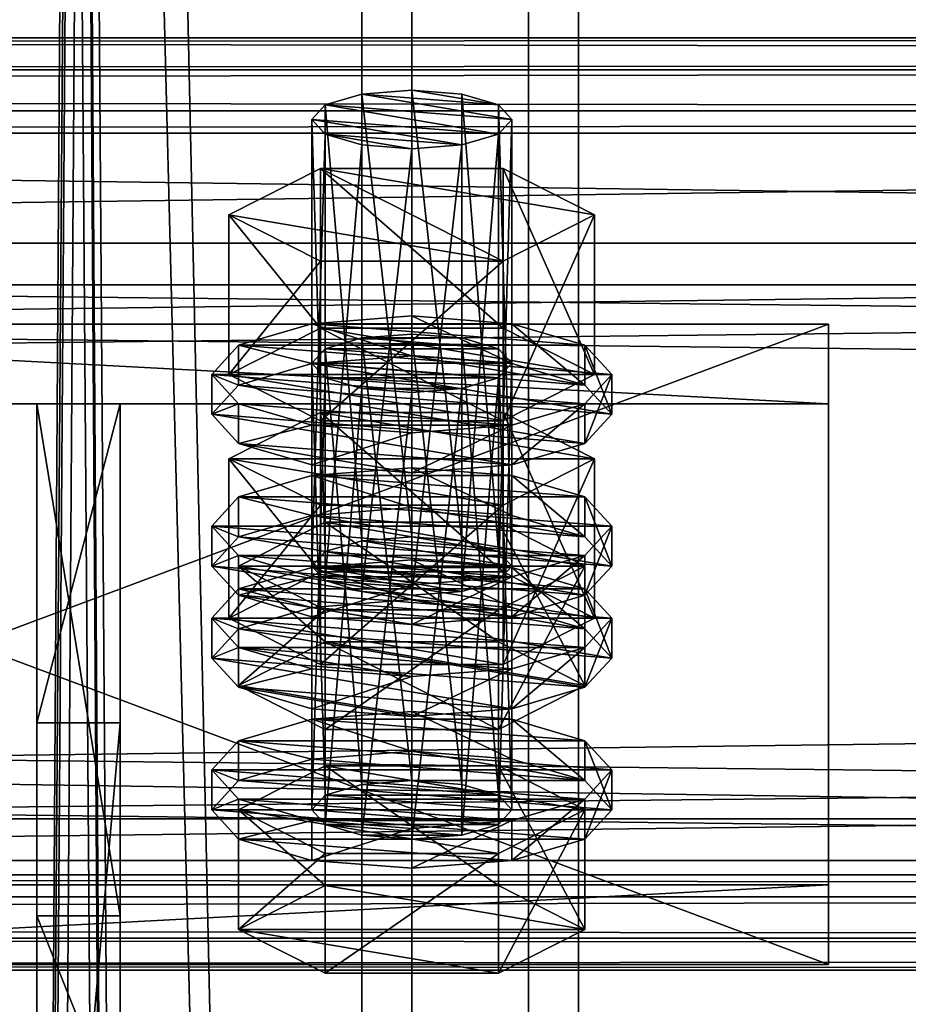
# Model space of a CAD drawing. Header units: millimetres. Extents: x 60485 to 71303, y 100 to 16900.
# Tile 514 of 656: x 63196 to 63250, y 12453 to 12512. Entities that reach past the tile are written whole.
import ezdxf

# ---------------------------------------------------------------- set-up
doc = ezdxf.new("R2010")
doc.units = ezdxf.units.MM
for name, color, linetype in [('1', 7, 'Continuous'), ('13', 7, 'Continuous'), ('3', 7, 'Continuous'), ('4', 7, 'Continuous'), ('6', 7, 'Continuous'), ('9', 7, 'Continuous')]:
    doc.layers.add(name, color=color, linetype=linetype)

msp = doc.modelspace()

# ---------------------------------------------------------------- meshes
at = {"layer": '1', "color": 7}
mesh = msp.add_polyface(dxfattribs=at)
corners = [(63202.5, 12457.928, 4369.768), (63202.5, 12488.627, 4470.18), (63197.5, 12488.627, 4470.18), (63197.5, 12457.928, 4369.768), (63202.5, 12469.497, 4476.031), (63197.5, 12469.497, 4476.031), (63202.5, 12413.039, 4393.962), (63197.5, 12413.039, 4393.962), (63202.5, 12407.189, 4374.825), (63197.5, 12407.189, 4374.825), (63202.5, 12445.441, 4363.129), (63197.5, 12445.441, 4363.129)]
mesh.append_faces([[corners[k] for k in face] for face in [(0, 2, 3, 3), (1, 5, 2, 2), (4, 7, 5, 5), (6, 9, 7, 7), (8, 11, 9, 9), (10, 3, 11, 11), (1, 6, 4, 4), (8, 0, 10, 10), (3, 9, 11, 11), (7, 2, 5, 5)]], dxfattribs={"vtx0": -1, "color": 7})
mesh.append_faces([[corners[k] for k in face] for face in [(6, 0, 8, 8), (9, 3, 7, 7)]], dxfattribs={"vtx0": -1, "vtx1": -1, "color": 7})
mesh.append_faces([[corners[k] for k in face] for face in [(6, 1, 0, 0), (7, 3, 2, 2)]], dxfattribs={"vtx0": -1, "vtx2": -1, "vtx3": -1, "color": 7})
mesh.append_faces([[corners[k] for k in face] for face in [(0, 1, 2, 2), (1, 4, 5, 5), (4, 6, 7, 7), (6, 8, 9, 9), (8, 10, 11, 11), (10, 0, 3, 3)]], dxfattribs={"vtx2": -1, "vtx3": -1, "color": 7})
at = {"layer": '13', "color": 20}
mesh = msp.add_polyface(dxfattribs=at)
corners = [(63220, 12503.926, 4433.005), (63217, 12504.161, 4433.773), (63217, 12477.385, 4441.96), (63214.804, 12504.803, 4435.873), (63214.804, 12478.027, 4444.06), (63214, 12505.68, 4438.742), (63214, 12478.904, 4446.929), (63214.804, 12506.557, 4441.611), (63214.804, 12479.781, 4449.798), (63217, 12507.2, 4443.712), (63217, 12480.423, 4451.898), (63220, 12507.435, 4444.48), (63220, 12480.658, 4452.667), (63223, 12504.161, 4433.773), (63225.196, 12504.803, 4435.873), (63226, 12505.68, 4438.742), (63225.485, 12497.181, 4431.407), (63214.515, 12497.181, 4431.407), (63214.515, 12487.618, 4434.331), (63209.03, 12499.959, 4440.492), (63209.03, 12490.396, 4443.415), (63214.515, 12502.736, 4449.577), (63214.515, 12493.173, 4452.5), (63225.485, 12493.173, 4452.5), (63225.485, 12487.618, 4434.331), (63209.608, 12488.641, 4437.678), (63208, 12490.396, 4443.415), (63208, 12488.005, 4444.146), (63209.608, 12486.251, 4438.409), (63209.608, 12492.15, 4449.153), (63209.608, 12489.759, 4449.884), (63214, 12493.434, 4453.354), (63214, 12491.043, 4454.085), (63220, 12493.904, 4454.891), (63220, 12491.513, 4455.622), (63214, 12487.357, 4433.477), (63226, 12487.357, 4433.477), (63230.392, 12488.641, 4437.678), (63232, 12490.396, 4443.415), (63230.392, 12492.15, 4449.153), (63226, 12493.434, 4453.354), (63230.392, 12489.759, 4449.884), (63232, 12488.005, 4444.146), (63230.392, 12486.251, 4438.409), (63223, 12489.543, 4385.958), (63217, 12489.543, 4385.958), (63220, 12489.308, 4385.189), (63214.804, 12490.185, 4388.058), (63225.196, 12490.185, 4388.058), (63214, 12491.062, 4390.927), (63226, 12491.062, 4390.927), (63214.804, 12491.939, 4393.796), (63225.196, 12491.939, 4393.796), (63217, 12492.581, 4395.896), (63223, 12492.581, 4395.896), (63220, 12492.816, 4396.665)]
mesh.append_faces([[corners[k] for k in face] for face in [(9, 12, 10, 10), (0, 3, 1, 1), (17, 20, 18, 18), (19, 22, 20, 20), (21, 23, 22, 22), (16, 19, 17, 17), (20, 24, 18, 18), (25, 27, 28, 28), (26, 30, 27, 27), (29, 32, 30, 30), (31, 34, 32, 32), (31, 40, 33, 33), (44, 45, 46, 46), (53, 54, 55, 55)]], dxfattribs={"vtx0": -1, "color": 20})
mesh.append_faces([[corners[k] for k in face] for face in [(3, 13, 5, 5), (5, 14, 7, 7), (7, 15, 9, 9), (19, 16, 21, 21), (22, 24, 20, 20), (35, 36, 25, 25), (25, 37, 26, 26), (26, 38, 29, 29), (29, 39, 31, 31), (34, 41, 32, 32), (32, 42, 30, 30), (30, 43, 27, 27), (45, 44, 47, 47), (47, 48, 49, 49), (49, 50, 51, 51), (51, 52, 53, 53)]], dxfattribs={"vtx0": -1, "vtx1": -1, "color": 20})
mesh.append_faces([[corners[k] for k in face] for face in [(0, 1, 2, 2), (1, 3, 4, 4), (3, 5, 6, 6), (5, 7, 8, 8), (7, 9, 10, 10), (9, 11, 12, 12), (16, 17, 18, 18), (17, 19, 20, 20), (19, 21, 22, 22), (25, 26, 27, 27), (26, 29, 30, 30), (29, 31, 32, 32), (31, 33, 34, 34)]], dxfattribs={"vtx2": -1, "vtx3": -1, "color": 20})
mesh = msp.add_polyface(dxfattribs=at)
corners = [(63226, 12505.68, 4438.742), (63225.196, 12504.803, 4435.873), (63225.196, 12478.027, 4444.06), (63223, 12504.161, 4433.773), (63223, 12477.385, 4441.96), (63220, 12503.926, 4433.005), (63220, 12477.15, 4441.191), (63220, 12507.435, 4444.48), (63223, 12507.2, 4443.712), (63223, 12480.423, 4451.898), (63220, 12480.658, 4452.667), (63225.196, 12506.557, 4441.611), (63225.196, 12479.781, 4449.798), (63226, 12478.904, 4446.929), (63214.804, 12504.803, 4435.873), (63214, 12505.68, 4438.742), (63214.804, 12506.557, 4441.611), (63217, 12507.2, 4443.712), (63230.97, 12499.959, 4440.492), (63225.485, 12497.181, 4431.407), (63225.485, 12487.618, 4434.331), (63230.97, 12490.396, 4443.415), (63214.515, 12487.618, 4434.331), (63214.515, 12502.736, 4449.577), (63225.485, 12502.736, 4449.577), (63225.485, 12493.173, 4452.5), (63214.515, 12493.173, 4452.5), (63232, 12490.396, 4443.415), (63230.392, 12488.641, 4437.678), (63230.392, 12486.251, 4438.409), (63232, 12488.005, 4444.146), (63220, 12493.904, 4454.891), (63226, 12493.434, 4453.354), (63226, 12491.043, 4454.085), (63220, 12491.513, 4455.622), (63230.392, 12492.15, 4449.153), (63230.392, 12489.759, 4449.884), (63209.608, 12488.641, 4437.678), (63226, 12487.357, 4433.477), (63208, 12490.396, 4443.415), (63209.608, 12492.15, 4449.153), (63214, 12493.434, 4453.354), (63214, 12491.043, 4454.085), (63209.608, 12489.759, 4449.884), (63214.804, 12490.185, 4388.058), (63223, 12489.543, 4385.958), (63225.196, 12490.185, 4388.058), (63214, 12491.062, 4390.927), (63226, 12491.062, 4390.927), (63214.804, 12491.939, 4393.796), (63225.196, 12491.939, 4393.796), (63217, 12492.581, 4395.896), (63223, 12492.581, 4395.896), (63214.515, 12488.118, 4401.761), (63230.97, 12485.34, 4392.676), (63225.485, 12488.118, 4401.761)]
mesh.append_faces([[corners[k] for k in face] for face in [(7, 9, 10, 10), (7, 11, 8, 8), (18, 20, 21, 21), (19, 22, 20, 20), (24, 21, 25, 25), (23, 18, 24, 24), (21, 26, 25, 25), (27, 29, 30, 30), (31, 33, 34, 34), (32, 36, 33, 33), (35, 30, 36, 36), (36, 34, 33, 33), (53, 54, 55, 55)]], dxfattribs={"vtx0": -1, "color": 20})
mesh.append_faces([[corners[k] for k in face] for face in [(17, 11, 7, 7)]], dxfattribs={"vtx0": -1, "vtx1": -1, "color": 20})
mesh.append_faces([[corners[k] for k in face] for face in [(14, 5, 3, 3), (15, 3, 1, 1), (16, 1, 0, 0), (17, 0, 11, 11), (23, 19, 18, 18), (26, 21, 20, 20), (37, 38, 28, 28), (39, 28, 27, 27), (40, 27, 35, 35), (41, 35, 32, 32), (42, 36, 30, 30), (43, 30, 29, 29), (44, 45, 46, 46), (47, 46, 48, 48), (49, 48, 50, 50), (51, 50, 52, 52)]], dxfattribs={"vtx0": -1, "vtx2": -1, "vtx3": -1, "color": 20})
mesh.append_faces([[corners[k] for k in face] for face in [(0, 1, 2, 2), (1, 3, 4, 4), (3, 5, 6, 6), (7, 8, 9, 9), (8, 11, 12, 12), (11, 0, 13, 13), (18, 19, 20, 20), (23, 24, 25, 25), (24, 18, 21, 21), (27, 28, 29, 29), (31, 32, 33, 33), (32, 35, 36, 36), (35, 27, 30, 30)]], dxfattribs={"vtx2": -1, "vtx3": -1, "color": 20})
mesh = msp.add_polyface(dxfattribs=at)
corners = [(63226, 12505.68, 4438.742), (63225.196, 12478.027, 4444.06), (63226, 12478.904, 4446.929), (63225.196, 12504.803, 4435.873), (63223, 12477.385, 4441.96), (63223, 12504.161, 4433.773), (63220, 12477.15, 4441.191), (63223, 12507.2, 4443.712), (63225.196, 12479.781, 4449.798), (63223, 12480.423, 4451.898), (63225.196, 12506.557, 4441.611), (63220, 12480.658, 4452.667), (63217, 12480.423, 4451.898), (63214.804, 12479.781, 4449.798), (63209.608, 12478.904, 4446.929), (63225.196, 12476.273, 4438.322), (63230.392, 12478.904, 4446.929), (63214.804, 12481.535, 4455.536), (63225.196, 12481.535, 4455.536), (63232, 12481.295, 4446.198), (63230.392, 12479.54, 4440.46), (63230.392, 12477.15, 4441.191), (63232, 12478.904, 4446.929), (63220, 12484.803, 4457.674), (63226, 12484.333, 4456.136), (63226, 12481.942, 4456.867), (63220, 12482.412, 4458.404), (63230.392, 12483.049, 4451.936), (63230.392, 12480.658, 4452.667), (63226, 12478.256, 4436.26), (63214, 12478.256, 4436.26), (63220, 12477.786, 4434.722), (63209.608, 12479.54, 4440.46), (63208, 12481.295, 4446.198), (63209.608, 12483.049, 4451.936), (63214, 12484.333, 4456.136), (63214, 12481.942, 4456.867), (63209.608, 12480.658, 4452.667), (63230.392, 12488.641, 4437.678), (63226, 12487.357, 4433.477), (63226, 12484.966, 4434.208), (63230.392, 12486.251, 4438.409), (63220, 12486.887, 4431.94), (63220, 12484.496, 4432.671), (63214, 12487.357, 4433.477), (63208, 12488.005, 4444.146), (63220, 12492.816, 4396.665), (63223, 12492.581, 4395.896), (63223, 12465.804, 4404.083), (63225.196, 12491.939, 4393.796), (63225.196, 12465.162, 4401.982), (63230.97, 12485.34, 4392.676), (63225.485, 12482.562, 4383.592), (63225.485, 12472.999, 4386.515), (63214.515, 12488.118, 4401.761), (63225.485, 12488.118, 4401.761), (63225.485, 12478.555, 4404.685), (63230.97, 12475.777, 4395.6), (63209.03, 12485.34, 4392.676), (63214, 12478.815, 4405.538), (63230.392, 12477.531, 4401.338), (63226, 12478.815, 4405.538), (63220, 12479.285, 4407.076)]
mesh.append_faces([[corners[k] for k in face] for face in [(0, 1, 2, 2), (3, 4, 1, 1), (5, 6, 4, 4), (7, 8, 9, 9), (10, 2, 8, 8), (8, 11, 9, 9), (17, 16, 18, 18), (19, 21, 22, 22), (23, 25, 26, 26), (24, 28, 25, 25), (27, 22, 28, 28), (29, 30, 31, 31), (35, 24, 23, 23), (28, 26, 25, 25), (38, 40, 41, 41), (39, 43, 40, 40), (39, 44, 42, 42), (55, 57, 56, 56), (59, 61, 62, 62)]], dxfattribs={"vtx0": -1, "color": 20})
mesh.append_faces([[corners[k] for k in face] for face in [(11, 8, 12, 12)]], dxfattribs={"vtx0": -1, "vtx1": -1, "color": 20})
mesh.append_faces([[corners[k] for k in face] for face in [(12, 8, 2, 2), (13, 2, 1, 1), (14, 15, 16, 16), (32, 29, 20, 20), (33, 20, 19, 19), (34, 19, 27, 27), (35, 27, 24, 24), (36, 28, 22, 22), (37, 22, 21, 21), (45, 41, 40, 40), (58, 52, 51, 51), (59, 60, 61, 61)]], dxfattribs={"vtx0": -1, "vtx2": -1, "vtx3": -1, "color": 20})
mesh.append_faces([[corners[k] for k in face] for face in [(19, 20, 21, 21), (23, 24, 25, 25), (24, 27, 28, 28), (27, 19, 22, 22), (38, 39, 40, 40), (39, 42, 43, 43), (46, 47, 48, 48), (47, 49, 50, 50), (51, 52, 53, 53), (54, 55, 56, 56), (55, 51, 57, 57)]], dxfattribs={"vtx2": -1, "vtx3": -1, "color": 20})
mesh = msp.add_polyface(dxfattribs=at)
corners = [(63220, 12503.926, 4433.005), (63217, 12477.385, 4441.96), (63220, 12477.15, 4441.191), (63217, 12504.161, 4433.773), (63214.804, 12478.027, 4444.06), (63214.804, 12504.803, 4435.873), (63214, 12478.904, 4446.929), (63214, 12505.68, 4438.742), (63214.804, 12479.781, 4449.798), (63214.804, 12506.557, 4441.611), (63217, 12480.423, 4451.898), (63226, 12478.904, 4446.929), (63225.196, 12478.027, 4444.06), (63223, 12477.385, 4441.96), (63209.608, 12478.904, 4446.929), (63230.392, 12478.904, 4446.929), (63214.804, 12481.535, 4455.536), (63214, 12478.256, 4436.26), (63209.608, 12479.54, 4440.46), (63209.608, 12477.15, 4441.191), (63208, 12481.295, 4446.198), (63208, 12478.904, 4446.929), (63209.608, 12483.049, 4451.936), (63209.608, 12480.658, 4452.667), (63214, 12484.333, 4456.136), (63214, 12481.942, 4456.867), (63220, 12484.803, 4457.674), (63220, 12482.412, 4458.404), (63226, 12478.256, 4436.26), (63230.392, 12479.54, 4440.46), (63232, 12481.295, 4446.198), (63230.392, 12483.049, 4451.936), (63230.392, 12480.658, 4452.667), (63232, 12478.904, 4446.929), (63230.392, 12477.15, 4441.191), (63220, 12486.887, 4431.94), (63214, 12487.357, 4433.477), (63214, 12484.966, 4434.208), (63220, 12484.496, 4432.671), (63209.608, 12488.641, 4437.678), (63209.608, 12486.251, 4438.409), (63208, 12488.005, 4444.146), (63226, 12484.966, 4434.208), (63214, 12491.062, 4390.927), (63214.804, 12491.939, 4393.796), (63214.804, 12465.162, 4401.982), (63217, 12492.581, 4395.896), (63217, 12465.804, 4404.083), (63220, 12492.816, 4396.665), (63220, 12466.039, 4404.851), (63214.515, 12482.562, 4383.592), (63209.03, 12485.34, 4392.676), (63209.03, 12475.777, 4395.6), (63214.515, 12488.118, 4401.761), (63214.515, 12478.555, 4404.685), (63225.485, 12478.555, 4404.685), (63225.485, 12482.562, 4383.592), (63230.97, 12485.34, 4392.676), (63214, 12478.815, 4405.538), (63220, 12479.285, 4407.076), (63220, 12476.895, 4407.807), (63209.608, 12477.531, 4401.338), (63230.392, 12477.531, 4401.338)]
mesh.append_faces([[corners[k] for k in face] for face in [(0, 1, 2, 2), (3, 4, 1, 1), (5, 6, 4, 4), (7, 8, 6, 6), (9, 10, 8, 8), (18, 21, 19, 19), (20, 23, 21, 21), (22, 25, 23, 23), (24, 27, 25, 25), (35, 37, 38, 38), (36, 40, 37, 37), (40, 38, 37, 37), (51, 54, 52, 52), (53, 55, 54, 54), (56, 51, 50, 50)]], dxfattribs={"vtx0": -1, "color": 20})
mesh.append_faces([[corners[k] for k in face] for face in [(10, 11, 8, 8), (8, 12, 6, 6), (6, 13, 4, 4), (14, 15, 16, 16), (17, 28, 18, 18), (18, 29, 20, 20), (20, 30, 22, 22), (22, 31, 24, 24), (27, 32, 25, 25), (25, 33, 23, 23), (23, 34, 21, 21), (41, 42, 40, 40), (51, 57, 53, 53), (61, 62, 58, 58)]], dxfattribs={"vtx0": -1, "vtx1": -1, "color": 20})
mesh.append_faces([[corners[k] for k in face] for face in [(40, 42, 38, 38)]], dxfattribs={"vtx0": -1, "vtx2": -1, "vtx3": -1, "color": 20})
mesh.append_faces([[corners[k] for k in face] for face in [(17, 18, 19, 19), (18, 20, 21, 21), (20, 22, 23, 23), (22, 24, 25, 25), (24, 26, 27, 27), (35, 36, 37, 37), (36, 39, 40, 40), (43, 44, 45, 45), (44, 46, 47, 47), (46, 48, 49, 49), (50, 51, 52, 52), (51, 53, 54, 54), (58, 59, 60, 60)]], dxfattribs={"vtx2": -1, "vtx3": -1, "color": 20})
mesh = msp.add_polyface(dxfattribs=at)
corners = [(63214, 12478.904, 4446.929), (63225.196, 12478.027, 4444.06), (63223, 12477.385, 4441.96), (63230.392, 12478.904, 4446.929), (63225.196, 12476.273, 4438.322), (63225.196, 12469.1, 4440.515), (63230.392, 12471.732, 4449.122), (63214.804, 12481.535, 4455.536), (63225.196, 12481.535, 4455.536), (63225.196, 12474.363, 4457.728), (63214.804, 12474.363, 4457.728), (63230.392, 12479.54, 4440.46), (63226, 12478.256, 4436.26), (63226, 12475.865, 4436.991), (63230.392, 12477.15, 4441.191), (63220, 12477.786, 4434.722), (63220, 12475.395, 4435.453), (63208, 12478.904, 4446.929), (63226, 12491.062, 4390.927), (63225.196, 12490.185, 4388.058), (63225.196, 12463.408, 4396.245), (63223, 12489.543, 4385.958), (63223, 12462.766, 4394.144), (63220, 12489.308, 4385.189), (63220, 12462.531, 4393.376), (63220, 12492.816, 4396.665), (63223, 12465.804, 4404.083), (63220, 12466.039, 4404.851), (63223, 12492.581, 4395.896), (63225.196, 12465.162, 4401.982), (63225.196, 12491.939, 4393.796), (63226, 12464.285, 4399.114), (63230.97, 12485.34, 4392.676), (63225.485, 12472.999, 4386.515), (63230.97, 12475.777, 4395.6), (63225.485, 12482.562, 4383.592), (63214.515, 12472.999, 4386.515), (63214.515, 12478.555, 4404.685), (63225.485, 12478.555, 4404.685), (63209.03, 12475.777, 4395.6), (63232, 12475.777, 4395.6), (63230.392, 12474.023, 4389.862), (63230.392, 12471.632, 4390.593), (63232, 12473.386, 4396.331), (63226, 12472.739, 4385.662), (63226, 12470.348, 4386.393), (63220, 12472.269, 4384.125), (63220, 12469.878, 4384.855), (63220, 12479.285, 4407.076), (63226, 12478.815, 4405.538), (63226, 12476.425, 4406.269), (63220, 12476.895, 4407.807), (63230.392, 12477.531, 4401.338), (63230.392, 12475.14, 4402.069), (63209.608, 12474.023, 4389.862), (63208, 12475.777, 4395.6), (63209.608, 12477.531, 4401.338), (63214, 12476.425, 4406.269), (63209.608, 12475.14, 4402.069), (63208, 12473.386, 4396.331)]
mesh.append_faces([[corners[k] for k in face] for face in [(3, 5, 6, 6), (8, 6, 9, 9), (6, 10, 9, 9), (11, 13, 14, 14), (12, 16, 13, 13), (25, 26, 27, 27), (28, 29, 26, 26), (30, 31, 29, 29), (32, 33, 34, 34), (35, 36, 33, 33), (34, 37, 38, 38), (40, 42, 43, 43), (41, 45, 42, 42), (48, 50, 51, 51), (49, 53, 50, 50), (52, 43, 53, 53), (53, 51, 50, 50)]], dxfattribs={"vtx0": -1, "color": 20})
mesh.append_faces([[corners[k] for k in face] for face in [(0, 1, 2, 2), (10, 6, 5, 5), (17, 14, 13, 13), (39, 34, 33, 33), (54, 46, 44, 44), (54, 44, 41, 41), (55, 41, 40, 40), (56, 40, 52, 52), (57, 53, 43, 43), (58, 43, 42, 42), (59, 42, 45, 45)]], dxfattribs={"vtx0": -1, "vtx2": -1, "vtx3": -1, "color": 20})
mesh.append_faces([[corners[k] for k in face] for face in [(3, 4, 5, 5), (7, 8, 9, 9), (8, 3, 6, 6), (11, 12, 13, 13), (12, 15, 16, 16), (18, 19, 20, 20), (19, 21, 22, 22), (21, 23, 24, 24), (30, 18, 31, 31), (40, 41, 42, 42), (41, 44, 45, 45), (44, 46, 47, 47), (48, 49, 50, 50), (49, 52, 53, 53), (52, 40, 43, 43)]], dxfattribs={"vtx2": -1, "vtx3": -1, "color": 20})
mesh = msp.add_polyface(dxfattribs=at)
corners = [(63214.804, 12478.027, 4444.06), (63223, 12477.385, 4441.96), (63220, 12477.15, 4441.191), (63217, 12477.385, 4441.96), (63225.196, 12476.273, 4438.322), (63214.804, 12476.273, 4438.322), (63214.804, 12469.1, 4440.515), (63209.608, 12478.904, 4446.929), (63209.608, 12471.732, 4449.122), (63214.804, 12481.535, 4455.536), (63214.804, 12474.363, 4457.728), (63225.196, 12474.363, 4457.728), (63225.196, 12469.1, 4440.515), (63220, 12477.786, 4434.722), (63214, 12478.256, 4436.26), (63214, 12475.865, 4436.991), (63220, 12475.395, 4435.453), (63209.608, 12477.15, 4441.191), (63208, 12478.904, 4446.929), (63226, 12475.865, 4436.991), (63220, 12489.308, 4385.189), (63217, 12489.543, 4385.958), (63217, 12462.766, 4394.144), (63214.804, 12490.185, 4388.058), (63214.804, 12463.408, 4396.245), (63214, 12491.062, 4390.927), (63214, 12464.285, 4399.114), (63214.804, 12465.162, 4401.982), (63214.804, 12491.939, 4393.796), (63217, 12465.804, 4404.083), (63217, 12492.581, 4395.896), (63220, 12466.039, 4404.851), (63225.485, 12482.562, 4383.592), (63214.515, 12482.562, 4383.592), (63214.515, 12472.999, 4386.515), (63209.03, 12475.777, 4395.6), (63214.515, 12478.555, 4404.685), (63230.97, 12475.777, 4395.6), (63225.485, 12472.999, 4386.515), (63220, 12472.269, 4384.125), (63214, 12472.739, 4385.662), (63214, 12470.348, 4386.393), (63209.608, 12474.023, 4389.862), (63209.608, 12471.632, 4390.593), (63208, 12475.777, 4395.6), (63208, 12473.386, 4396.331), (63209.608, 12477.531, 4401.338), (63209.608, 12475.14, 4402.069), (63214, 12478.815, 4405.538), (63214, 12476.425, 4406.269), (63220, 12476.895, 4407.807), (63230.392, 12474.023, 4389.862), (63232, 12475.777, 4395.6), (63230.392, 12475.14, 4402.069), (63232, 12473.386, 4396.331), (63230.392, 12471.632, 4390.593), (63226, 12470.348, 4386.393)]
mesh.append_faces([[corners[k] for k in face] for face in [(0, 2, 3, 3), (5, 8, 6, 6), (7, 10, 8, 8), (9, 11, 10, 10), (4, 7, 5, 5), (13, 15, 16, 16), (14, 17, 15, 15), (17, 16, 15, 15), (25, 27, 26, 26), (28, 29, 27, 27), (30, 31, 29, 29), (33, 35, 34, 34), (35, 38, 34, 34), (40, 43, 41, 41), (42, 45, 43, 43), (44, 47, 45, 45), (46, 49, 47, 47), (48, 50, 49, 49), (39, 42, 40, 40)]], dxfattribs={"vtx0": -1, "color": 20})
mesh.append_faces([[corners[k] for k in face] for face in [(10, 12, 8, 8), (18, 19, 17, 17), (36, 37, 35, 35), (42, 51, 44, 44), (44, 52, 46, 46), (50, 53, 49, 49), (49, 54, 47, 47), (47, 55, 45, 45), (45, 56, 43, 43)]], dxfattribs={"vtx0": -1, "vtx1": -1, "color": 20})
mesh.append_faces([[corners[k] for k in face] for face in [(0, 1, 2, 2), (17, 19, 16, 16)]], dxfattribs={"vtx0": -1, "vtx2": -1, "vtx3": -1, "color": 20})
mesh.append_faces([[corners[k] for k in face] for face in [(4, 5, 6, 6), (5, 7, 8, 8), (7, 9, 10, 10), (13, 14, 15, 15), (20, 21, 22, 22), (21, 23, 24, 24), (23, 25, 26, 26), (32, 33, 34, 34), (39, 40, 41, 41), (40, 42, 43, 43), (42, 44, 45, 45), (44, 46, 47, 47), (46, 48, 49, 49)]], dxfattribs={"vtx2": -1, "vtx3": -1, "color": 20})
mesh = msp.add_polyface(dxfattribs=at)
corners = [(63225.196, 12476.273, 4438.322), (63214.804, 12469.1, 4440.515), (63225.196, 12469.1, 4440.515), (63226, 12491.062, 4390.927), (63225.196, 12463.408, 4396.245), (63226, 12464.285, 4399.114), (63225.196, 12490.185, 4388.058), (63223, 12462.766, 4394.144), (63223, 12489.543, 4385.958), (63220, 12462.531, 4393.376), (63225.196, 12465.162, 4401.982), (63220, 12466.039, 4404.851), (63223, 12465.804, 4404.083), (63214.804, 12465.162, 4401.982), (63214, 12464.285, 4399.114), (63214.804, 12463.408, 4396.245), (63217, 12462.766, 4394.144), (63230.392, 12464.285, 4399.114), (63225.196, 12461.654, 4390.507), (63225.196, 12454.482, 4392.7), (63230.392, 12457.113, 4401.306), (63214.804, 12454.482, 4392.7), (63214.804, 12466.917, 4407.72), (63225.196, 12466.917, 4407.72), (63225.196, 12459.744, 4409.913), (63209.608, 12464.285, 4399.114), (63214.804, 12459.744, 4409.913), (63209.608, 12457.113, 4401.306), (63232, 12466.676, 4398.383), (63230.392, 12464.922, 4392.645), (63230.392, 12462.531, 4393.376), (63232, 12464.285, 4399.114), (63226, 12463.638, 4388.444), (63226, 12461.247, 4389.175), (63220, 12463.168, 4386.907), (63220, 12460.777, 4387.638), (63220, 12470.184, 4409.858), (63226, 12469.714, 4408.321), (63226, 12467.324, 4409.052), (63220, 12467.794, 4410.589), (63230.392, 12468.43, 4404.12), (63230.392, 12466.039, 4404.851), (63214, 12463.638, 4388.444), (63209.608, 12464.922, 4392.645), (63208, 12466.676, 4398.383), (63209.608, 12468.43, 4404.12), (63214, 12469.714, 4408.321), (63209.608, 12466.039, 4404.851), (63208, 12464.285, 4399.114), (63209.608, 12462.531, 4393.376), (63214, 12461.247, 4389.175), (63226, 12472.739, 4385.662), (63220, 12469.878, 4384.855), (63226, 12470.348, 4386.393)]
mesh.append_faces([[corners[k] for k in face] for face in [(0, 1, 2, 2), (3, 4, 5, 5), (6, 7, 4, 4), (8, 9, 7, 7), (10, 11, 12, 12), (16, 7, 9, 9), (17, 19, 20, 20), (18, 21, 19, 19), (23, 20, 24, 24), (22, 17, 23, 23), (20, 26, 24, 24), (28, 30, 31, 31), (29, 33, 30, 30), (32, 35, 33, 33), (36, 38, 39, 39), (37, 41, 38, 38), (40, 31, 41, 41), (32, 42, 34, 34), (46, 37, 36, 36), (41, 39, 38, 38), (50, 33, 35, 35), (51, 52, 53, 53)]], dxfattribs={"vtx0": -1, "color": 20})
mesh.append_faces([[corners[k] for k in face] for face in [(13, 10, 5, 5), (14, 5, 4, 4), (15, 4, 7, 7), (25, 18, 17, 17), (27, 20, 19, 19), (43, 32, 29, 29), (44, 29, 28, 28), (45, 28, 40, 40), (46, 40, 37, 37), (47, 41, 31, 31), (48, 31, 30, 30), (49, 30, 33, 33)]], dxfattribs={"vtx0": -1, "vtx2": -1, "vtx3": -1, "color": 20})
mesh.append_faces([[corners[k] for k in face] for face in [(17, 18, 19, 19), (22, 23, 24, 24), (23, 17, 20, 20), (28, 29, 30, 30), (29, 32, 33, 33), (32, 34, 35, 35), (36, 37, 38, 38), (37, 40, 41, 41), (40, 28, 31, 31)]], dxfattribs={"vtx2": -1, "vtx3": -1, "color": 20})
mesh = msp.add_polyface(dxfattribs=at)
corners = [(63209.608, 12471.732, 4449.122), (63225.196, 12469.1, 4440.515), (63214.804, 12469.1, 4440.515), (63220, 12489.308, 4385.189), (63217, 12462.766, 4394.144), (63220, 12462.531, 4393.376), (63217, 12489.543, 4385.958), (63214.804, 12463.408, 4396.245), (63214.804, 12490.185, 4388.058), (63214, 12464.285, 4399.114), (63220, 12466.039, 4404.851), (63225.196, 12465.162, 4401.982), (63217, 12465.804, 4404.083), (63214.804, 12465.162, 4401.982), (63226, 12464.285, 4399.114), (63225.196, 12463.408, 4396.245), (63223, 12462.766, 4394.144), (63225.196, 12461.654, 4390.507), (63214.804, 12461.654, 4390.507), (63214.804, 12454.482, 4392.7), (63209.608, 12464.285, 4399.114), (63209.608, 12457.113, 4401.306), (63214.804, 12466.917, 4407.72), (63214.804, 12459.744, 4409.913), (63225.196, 12459.744, 4409.913), (63230.392, 12464.285, 4399.114), (63230.392, 12457.113, 4401.306), (63225.196, 12454.482, 4392.7), (63220, 12463.168, 4386.907), (63214, 12463.638, 4388.444), (63214, 12461.247, 4389.175), (63220, 12460.777, 4387.638), (63209.608, 12464.922, 4392.645), (63209.608, 12462.531, 4393.376), (63208, 12466.676, 4398.383), (63208, 12464.285, 4399.114), (63209.608, 12468.43, 4404.12), (63209.608, 12466.039, 4404.851), (63214, 12469.714, 4408.321), (63214, 12467.324, 4409.052), (63220, 12470.184, 4409.858), (63220, 12467.794, 4410.589), (63226, 12463.638, 4388.444), (63230.392, 12464.922, 4392.645), (63232, 12466.676, 4398.383), (63230.392, 12468.43, 4404.12), (63230.392, 12466.039, 4404.851), (63232, 12464.285, 4399.114), (63230.392, 12462.531, 4393.376), (63226, 12461.247, 4389.175), (63220, 12472.269, 4384.125), (63214, 12470.348, 4386.393), (63220, 12469.878, 4384.855), (63209.608, 12471.632, 4390.593), (63226, 12470.348, 4386.393)]
mesh.append_faces([[corners[k] for k in face] for face in [(0, 1, 2, 2), (3, 4, 5, 5), (6, 7, 4, 4), (8, 9, 7, 7), (18, 21, 19, 19), (20, 23, 21, 21), (22, 24, 23, 23), (17, 20, 18, 18), (21, 27, 19, 19), (28, 30, 31, 31), (29, 33, 30, 30), (32, 35, 33, 33), (34, 37, 35, 35), (36, 39, 37, 37), (38, 41, 39, 39), (50, 51, 52, 52), (53, 52, 51, 51)]], dxfattribs={"vtx0": -1, "color": 20})
mesh.append_faces([[corners[k] for k in face] for face in [(10, 11, 12, 12), (12, 11, 13, 13), (13, 14, 9, 9), (9, 15, 7, 7), (7, 16, 4, 4), (20, 25, 22, 22), (23, 26, 21, 21), (29, 42, 32, 32), (32, 43, 34, 34), (34, 44, 36, 36), (36, 45, 38, 38), (41, 46, 39, 39), (39, 46, 37, 37), (37, 47, 35, 35), (35, 48, 33, 33), (33, 49, 30, 30)]], dxfattribs={"vtx0": -1, "vtx1": -1, "color": 20})
mesh.append_faces([[corners[k] for k in face] for face in [(53, 54, 52, 52)]], dxfattribs={"vtx0": -1, "vtx2": -1, "vtx3": -1, "color": 20})
mesh.append_faces([[corners[k] for k in face] for face in [(17, 18, 19, 19), (18, 20, 21, 21), (20, 22, 23, 23), (28, 29, 30, 30), (29, 32, 33, 33), (32, 34, 35, 35), (34, 36, 37, 37), (36, 38, 39, 39), (38, 40, 41, 41)]], dxfattribs={"vtx2": -1, "vtx3": -1, "color": 20})
at = {"layer": '3', "color": 91}
mesh = msp.add_polyface(dxfattribs=at)
corners = [(63173, 16854.959, 2970.03), (63173, 16738.421, 2970.03), (63173, 8515, 5484.182), (63173, 8515, 5561.563), (63173, 16854.959, 3011.782), (63227, 8515, 5561.563), (63227, 16854.959, 3011.782), (63227, 16738.421, 2970.03), (63227, 16854.959, 2970.03), (63227, 8515, 5484.182), (63230, 8515, 5564.7), (63230, 8515, 5481.045), (63170, 8515, 5481.045), (63170, 8515, 5564.7), (63170, 16854.959, 3014.919), (63230, 16854.959, 3014.919), (63230, 16854.959, 2970.03), (63170, 16854.959, 2970.03), (63170, 16728.16, 2970.03), (63230, 16728.16, 2970.03)]
mesh.append_faces([[corners[k] for k in face] for face in [(1, 4, 0, 0), (3, 1, 2, 2), (3, 6, 4, 4), (7, 5, 9, 9), (6, 7, 8, 8), (1, 9, 2, 2), (10, 14, 15, 15), (16, 6, 8, 8), (0, 14, 17, 17), (18, 13, 12, 12), (14, 18, 17, 17), (19, 12, 11, 11), (19, 15, 16, 16), (10, 19, 11, 11), (7, 16, 8, 8), (17, 1, 0, 0)]], dxfattribs={"vtx0": -1, "color": 91})
mesh.append_faces([[corners[k] for k in face] for face in [(4, 1, 3, 3), (5, 7, 6, 6), (10, 5, 13, 13), (5, 11, 9, 9), (9, 11, 2, 2), (13, 3, 12, 12), (3, 13, 5, 5), (12, 2, 11, 11), (14, 4, 15, 15), (15, 6, 16, 16), (13, 18, 14, 14), (15, 19, 10, 10), (19, 7, 18, 18), (18, 1, 17, 17), (1, 18, 7, 7)]], dxfattribs={"vtx0": -1, "vtx1": -1, "color": 91})
mesh.append_faces([[corners[k] for k in face] for face in [(5, 10, 11, 11), (12, 3, 2, 2), (14, 0, 4, 4), (15, 4, 6, 6), (7, 19, 16, 16)]], dxfattribs={"vtx0": -1, "vtx2": -1, "vtx3": -1, "color": 91})
mesh.append_faces([[corners[k] for k in face] for face in [(3, 5, 6, 6), (1, 7, 9, 9), (10, 13, 14, 14), (19, 18, 12, 12)]], dxfattribs={"vtx2": -1, "vtx3": -1, "color": 91})
mesh = msp.add_polyface(dxfattribs=at)
corners = [(63245, 12455.004, 4360.205), (63155, 12455.004, 4360.205), (63155, 12488.627, 4470.18), (63245, 12488.627, 4470.18), (63155, 12459.785, 4358.743), (63155, 12493.408, 4468.718), (63245, 12459.785, 4358.743), (63245, 12493.408, 4468.718)]
mesh.append_faces([[corners[k] for k in face] for face in [(0, 2, 3, 3), (1, 5, 2, 2), (4, 7, 5, 5), (6, 3, 7, 7), (1, 6, 4, 4), (3, 5, 7, 7)]], dxfattribs={"vtx0": -1, "color": 91})
mesh.append_faces([[corners[k] for k in face] for face in [(0, 1, 2, 2), (1, 4, 5, 5), (4, 6, 7, 7), (6, 0, 3, 3), (1, 0, 6, 6), (3, 2, 5, 5)]], dxfattribs={"vtx2": -1, "vtx3": -1, "color": 91})
at = {"layer": '4', "color": 171}
mesh = msp.add_polyface(dxfattribs=at)
corners = [(63217, 12043.433, 3030.03), (63183, 12043.433, 3030.03), (63183, 13569.291, 3935.792), (63217, 13569.291, 3935.792), (63183, 11937.644, 3030.03), (63183, 13499.465, 3957.14), (63217, 11937.644, 3030.03), (63217, 13499.465, 3957.14), (63220, 12049.31, 3030.03), (63220, 11931.767, 3030.03), (63220, 13495.585, 3958.326), (63220, 13573.17, 3934.606), (63180, 11931.767, 3030.03), (63180, 13495.585, 3958.326), (63180, 12049.31, 3030.03), (63180, 13573.17, 3934.606)]
mesh.append_faces([[corners[k] for k in face] for face in [(0, 2, 3, 3), (1, 5, 2, 2), (4, 7, 5, 5), (6, 3, 7, 7), (8, 10, 11, 11), (9, 13, 10, 10), (12, 15, 13, 13), (14, 11, 15, 15)]], dxfattribs={"vtx0": -1, "color": 171})
mesh.append_faces([[corners[k] for k in face] for face in [(9, 6, 12, 12), (6, 8, 0, 0), (0, 8, 1, 1), (12, 4, 14, 14), (4, 12, 6, 6), (14, 1, 8, 8), (11, 3, 15, 15), (3, 10, 7, 7), (7, 10, 5, 5), (15, 2, 13, 13), (2, 15, 3, 3), (13, 5, 10, 10)]], dxfattribs={"vtx0": -1, "vtx1": -1, "color": 171})
mesh.append_faces([[corners[k] for k in face] for face in [(6, 9, 8, 8), (14, 4, 1, 1), (3, 11, 10, 10), (13, 2, 5, 5)]], dxfattribs={"vtx0": -1, "vtx2": -1, "vtx3": -1, "color": 171})
mesh.append_faces([[corners[k] for k in face] for face in [(0, 1, 2, 2), (1, 4, 5, 5), (4, 6, 7, 7), (6, 0, 3, 3), (8, 9, 10, 10), (9, 12, 13, 13), (12, 14, 15, 15), (14, 8, 11, 11)]], dxfattribs={"vtx2": -1, "vtx3": -1, "color": 171})
at = {"layer": '6', "color": 2}
mesh = msp.add_polyface(dxfattribs=at)
corners = [(63227, 8555, 2973.03), (63173, 8555, 2973.03), (63173, 16718.348, 2973.03), (63227, 16718.348, 2973.03), (63173, 8555, 3027.03), (63173, 16541.721, 3027.03), (63227, 8555, 3027.03), (63227, 16541.721, 3027.03), (63230, 8555, 2970.03), (63230, 8555, 3030.03), (63230, 16531.909, 3030.03), (63230, 16728.16, 2970.03), (63170, 8555, 3030.03), (63170, 16531.909, 3030.03), (63170, 8555, 2970.03), (63170, 16728.16, 2970.03)]
mesh.append_faces([[corners[k] for k in face] for face in [(0, 2, 3, 3), (1, 5, 2, 2), (4, 7, 5, 5), (6, 3, 7, 7), (8, 10, 11, 11), (9, 13, 10, 10), (12, 15, 13, 13), (14, 11, 15, 15)]], dxfattribs={"vtx0": -1, "color": 2})
mesh.append_faces([[corners[k] for k in face] for face in [(9, 6, 12, 12), (6, 8, 0, 0), (0, 8, 1, 1), (12, 4, 14, 14), (4, 12, 6, 6), (14, 1, 8, 8), (11, 3, 15, 15), (3, 10, 7, 7), (7, 10, 5, 5), (15, 2, 13, 13), (2, 15, 3, 3), (13, 5, 10, 10)]], dxfattribs={"vtx0": -1, "vtx1": -1, "color": 2})
mesh.append_faces([[corners[k] for k in face] for face in [(6, 9, 8, 8), (14, 4, 1, 1), (3, 11, 10, 10), (13, 2, 5, 5)]], dxfattribs={"vtx0": -1, "vtx2": -1, "vtx3": -1, "color": 2})
mesh.append_faces([[corners[k] for k in face] for face in [(0, 1, 2, 2), (1, 4, 5, 5), (4, 6, 7, 7), (6, 0, 3, 3), (8, 9, 10, 10), (9, 12, 13, 13), (12, 14, 15, 15), (14, 8, 11, 11)]], dxfattribs={"vtx2": -1, "vtx3": -1, "color": 2})
at = {"layer": '9', "color": 243}
mesh = msp.add_polyface(dxfattribs=at)
corners = [(60500, 12506.198, 4349.78), (60500, 12461.253, 4363.527), (63500, 12461.253, 4363.527), (63500, 12506.198, 4349.78), (60500, 12495.769, 4476.367), (63500, 12495.769, 4476.367), (60500, 12460.387, 4487.189), (63500, 12460.387, 4487.189), (60500, 12456.585, 4474.758), (63500, 12456.585, 4474.758), (60500, 12454.672, 4475.343), (63500, 12454.672, 4475.343), (60500, 12459.06, 4489.687), (63500, 12459.06, 4489.687), (60500, 12498.266, 4477.694), (63500, 12498.266, 4477.694), (60500, 12463.751, 4364.855), (63500, 12463.751, 4364.855), (60500, 12504.87, 4352.277), (63500, 12504.87, 4352.277), (60500, 12508.673, 4364.709), (63500, 12508.673, 4364.709), (60500, 12510.585, 4364.124), (63500, 12510.585, 4364.124)]
mesh.append_faces([[corners[k] for k in face] for face in [(0, 2, 3, 3), (1, 5, 2, 2), (4, 7, 5, 5), (6, 9, 7, 7), (8, 11, 9, 9), (10, 13, 11, 11), (12, 15, 13, 13), (14, 17, 15, 15), (16, 19, 17, 17), (18, 21, 19, 19), (20, 23, 21, 21), (22, 3, 23, 23), (20, 0, 22, 22), (8, 12, 10, 10), (11, 7, 9, 9)]], dxfattribs={"vtx0": -1, "color": 243})
mesh.append_faces([[corners[k] for k in face] for face in [(1, 16, 4, 4), (16, 0, 18, 18), (18, 0, 20, 20), (12, 6, 14, 14), (14, 4, 16, 16), (3, 19, 23, 23), (19, 2, 17, 17), (17, 2, 15, 15), (15, 5, 13, 13), (13, 7, 11, 11)]], dxfattribs={"vtx0": -1, "vtx1": -1, "color": 243})
mesh.append_faces([[corners[k] for k in face] for face in [(16, 1, 0, 0), (12, 8, 6, 6), (14, 6, 4, 4), (19, 3, 2, 2), (15, 2, 5, 5), (13, 5, 7, 7)]], dxfattribs={"vtx0": -1, "vtx2": -1, "vtx3": -1, "color": 243})
mesh.append_faces([[corners[k] for k in face] for face in [(21, 23, 19, 19)]], dxfattribs={"vtx1": -1, "color": 243})
mesh.append_faces([[corners[k] for k in face] for face in [(0, 1, 2, 2), (1, 4, 5, 5), (4, 6, 7, 7), (6, 8, 9, 9), (8, 10, 11, 11), (10, 12, 13, 13), (12, 14, 15, 15), (14, 16, 17, 17), (16, 18, 19, 19), (18, 20, 21, 21), (20, 22, 23, 23), (22, 0, 3, 3)]], dxfattribs={"vtx2": -1, "vtx3": -1, "color": 243})
mesh = msp.add_polyface(dxfattribs=at)
corners = [(62900, 12506.198, 4349.78), (62900, 12461.253, 4363.527), (66100, 12461.253, 4363.527), (66100, 12506.198, 4349.78), (62900, 12495.769, 4476.367), (66100, 12495.769, 4476.367), (62900, 12460.387, 4487.189), (66100, 12460.387, 4487.189), (62900, 12456.585, 4474.758), (66100, 12456.585, 4474.758), (62900, 12454.672, 4475.343), (66100, 12454.672, 4475.343), (62900, 12459.06, 4489.687), (66100, 12459.06, 4489.687), (62900, 12498.266, 4477.694), (66100, 12498.266, 4477.694), (62900, 12463.751, 4364.855), (66100, 12463.751, 4364.855), (62900, 12504.87, 4352.277), (66100, 12504.87, 4352.277), (62900, 12508.673, 4364.709), (66100, 12508.673, 4364.709), (62900, 12510.585, 4364.124), (66100, 12510.585, 4364.124)]
mesh.append_faces([[corners[k] for k in face] for face in [(0, 2, 3, 3), (1, 5, 2, 2), (4, 7, 5, 5), (6, 9, 7, 7), (8, 11, 9, 9), (10, 13, 11, 11), (12, 15, 13, 13), (14, 17, 15, 15), (16, 19, 17, 17), (18, 21, 19, 19), (20, 23, 21, 21), (22, 3, 23, 23), (20, 0, 22, 22), (8, 12, 10, 10), (3, 21, 23, 23), (13, 9, 11, 11)]], dxfattribs={"vtx0": -1, "color": 243})
mesh.append_faces([[corners[k] for k in face] for face in [(1, 16, 4, 4), (16, 0, 18, 18), (18, 0, 20, 20), (12, 6, 14, 14), (21, 3, 19, 19), (19, 2, 17, 17), (17, 2, 15, 15), (15, 5, 13, 13)]], dxfattribs={"vtx0": -1, "vtx1": -1, "color": 243})
mesh.append_faces([[corners[k] for k in face] for face in [(16, 1, 0, 0), (4, 16, 14, 14), (12, 8, 6, 6), (14, 6, 4, 4), (19, 3, 2, 2), (15, 2, 5, 5), (13, 5, 7, 7), (13, 7, 9, 9)]], dxfattribs={"vtx0": -1, "vtx2": -1, "vtx3": -1, "color": 243})
mesh.append_faces([[corners[k] for k in face] for face in [(0, 1, 2, 2), (1, 4, 5, 5), (4, 6, 7, 7), (6, 8, 9, 9), (8, 10, 11, 11), (10, 12, 13, 13), (12, 14, 15, 15), (14, 16, 17, 17), (16, 18, 19, 19), (18, 20, 21, 21), (20, 22, 23, 23), (22, 0, 3, 3)]], dxfattribs={"vtx2": -1, "vtx3": -1, "color": 243})

doc.saveas('drawing.dxf')
